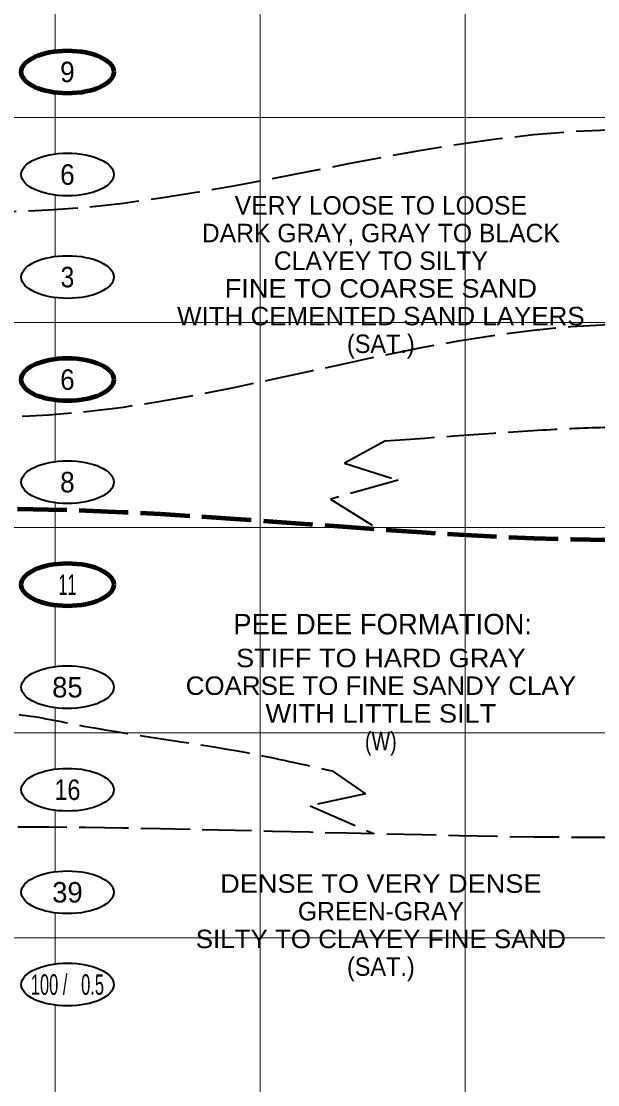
# Model space of a CAD drawing. Extents: x -582 to 653, y -817 to -3.
# Drawn here: x 292.1 to 320.3, y -262.6 to -210.8 of the extents above; entities that cross this region are included whole.
import ezdxf
from ezdxf.enums import TextEntityAlignment as Align

# ---------------------------------------------------------------- set-up
doc = ezdxf.new("R2010")
doc.units = 0
doc.header["$LTSCALE"] = 0.4
doc.linetypes.add('LONG_DASHED', pattern=[7.5, 6, -1.5])
for name, color, linetype, lineweight in [('26', 7, 'LONG_DASHED', 40), ('27', 7, 'Continuous', 40), ('7', 7, 'Continuous', 13)]:
    doc.layers.add(name, color=color, linetype=linetype, lineweight=lineweight)
doc.layers.add('29', color=7, linetype='Continuous')

msp = doc.modelspace()

# ---------------------------------------------------------------- linework, layer by layer
at = {"layer": '26'}
for points in [[(309.9033, -231.2472), (307.9118, -232.3204), (310.5161, -233.1635), (307.2224, -234.0834), (309.5948, -235.573)], [(307.3025, -247.3365), (308.93, -248.4449), (306.2291, -249.0373), (309.3144, -250.3947)]]:
    msp.add_lwpolyline(points, dxfattribs=at)
for points in [[(277.5031, -219.9792), (285.3791, -220.0529), (289.1465, -220.0529), (291.6465, -220.0529), (320.7791, -216.0729), (324.5465, -216.0729), (327.0465, -216.0729), (342.9162, -216.1466)], [(277.1967, -230.0974), (285.3791, -230.0529), (289.1465, -230.0529), (291.6465, -230.0529), (320.7791, -225.5729), (324.5465, -225.5729), (327.0465, -225.5729), (342.8396, -225.5749)], [(309.9033, -231.2472), (317.5629, -230.7106), (320.7791, -230.5729), (324.5465, -230.5729), (327.0465, -230.5729), (341.2811, -230.4779)], [(277.0359, -244.746), (285.3791, -244.5529), (289.1465, -244.5529), (291.6465, -244.5529), (294.6582, -245.0449), (303.1209, -246.4397), (307.3025, -247.3365)], [(276.975, -249.9565), (285.3791, -250.0529), (289.1465, -250.0529), (291.6465, -250.0529), (320.7791, -250.5729), (324.5465, -250.5729), (327.0465, -250.5729), (342.2962, -250.5729)]]:
    msp.add_spline(points, degree=3, dxfattribs=at)
at = {"layer": '26', "lineweight": 100}
msp.add_spline([(276.9669, -234.4666), (285.3791, -234.5529), (289.1465, -234.5529), (291.6465, -234.5529), (320.7791, -236.0729), (324.5465, -236.0729), (327.0465, -236.0729), (342.5332, -236.0729)], degree=3, dxfattribs=at)
at = {"layer": '27', "lineweight": 100}
for centre in [(294.4039, -213.2529), (294.4039, -228.2529), (294.4039, -238.2529)]:
    msp.add_ellipse(centre, major_axis=(2.2574, 0), ratio=0.461538, dxfattribs=at)
at = {"layer": '27'}
for centre in [(294.4039, -218.2529), (294.4039, -223.2529), (294.4039, -233.2529), (294.4039, -243.2529), (294.4039, -248.2529), (294.4039, -253.2529), (294.4039, -257.7529)]:
    msp.add_ellipse(centre, major_axis=(2.2574, 0), ratio=0.461538, dxfattribs=at)
at = {"layer": '7'}
for p, q in [((303.7965, -315.4816), (303.7965, -169.1034)), ((313.7965, -315.4816), (313.7965, -169.1034)), ((293.7965, -212.2494), (293.7965, -209.2563)), ((293.7965, -217.2494), (293.7965, -214.2563)), ((291.6465, -215.4729), (324.5465, -215.4729)), ((293.7965, -222.2494), (293.7965, -219.2563)), ((293.7965, -227.2494), (293.7965, -224.2563)), ((291.6465, -225.4729), (324.5465, -225.4729)), ((293.7965, -232.2494), (293.7965, -229.2563)), ((293.7965, -237.2494), (293.7965, -234.2563)), ((291.6465, -235.4729), (324.5465, -235.4729)), ((293.7965, -242.2494), (293.7965, -239.2563)), ((293.7965, -247.2494), (293.7965, -244.2563)), ((291.6465, -245.4729), (324.5465, -245.4729)), ((293.7965, -252.2494), (293.7965, -249.2563)), ((293.7965, -256.7494), (293.7965, -254.2563)), ((291.6465, -255.4729), (324.5465, -255.4729)), ((293.7965, -315.4816), (293.7965, -258.7563))]:
    msp.add_line(p, q, dxfattribs=at)

# ---------------------------------------------------------------- texts
at = {"layer": '27'}
for s, width, p in [('9', 0.95, (294.3967, -213.7529)), ('6', 0.95, (294.3965, -218.7529)), ('3', 0.9, (294.3966, -223.7529)), ('6', 0.95, (294.3965, -228.7529)), ('8', 0.95, (294.3966, -233.7529)), ('11', 0.6, (294.3965, -238.7529)), ('16', 0.85, (294.3965, -248.7529)), ('100 /   0.5', 0.6, (294.3965, -258.2529))]:
    msp.add_text(s, height=1, dxfattribs=dict(at, width=width)).set_placement(p, align=Align.CENTER)
for s, p in [('85', (294.3965, -243.7529)), ('39', (294.3965, -253.7529))]:
    msp.add_text(s, height=1, dxfattribs=at).set_placement(p, align=Align.CENTER)
at = {"layer": '29'}
for s, height, p in [('VERY LOOSE TO LOOSE', 0.9, (309.6795, -220.206)), ('DARK GRAY, GRAY TO BLACK', 0.9, (309.6795, -221.556)), ('CLAYEY TO SILTY', 0.9, (309.6795, -222.906)), ('PEE DEE FORMATION:', 1, (309.7674, -240.6755)), ('GREEN-GRAY', 0.9, (309.6796, -254.6281))]:
    msp.add_text(s, height=height, dxfattribs=at).set_placement(p, align=Align.CENTER)
for s, width, p in [('FINE TO COARSE SAND', 1.1, (309.6795, -224.256)), ('WITH CEMENTED SAND LAYERS', 1.05, (309.6795, -225.606)), ('(SAT.)', 0.95, (309.6796, -226.956)), ('STIFF TO HARD GRAY', 1.1, (309.6795, -242.2787)), ('COARSE TO FINE SANDY CLAY', 1.05, (309.6796, -243.6287)), ('WITH LITTLE SILT', 1.1, (309.6795, -244.9787)), ('(W)', 0.8, (309.6795, -246.3287)), ('DENSE TO VERY DENSE', 1.1, (309.6795, -253.2781)), ('SILTY TO CLAYEY FINE SAND', 1.05, (309.6795, -255.9781)), ('(SAT.)', 0.95, (309.6796, -257.3281))]:
    msp.add_text(s, height=0.9, dxfattribs=dict(at, width=width)).set_placement(p, align=Align.CENTER)

doc.saveas('drawing.dxf')
